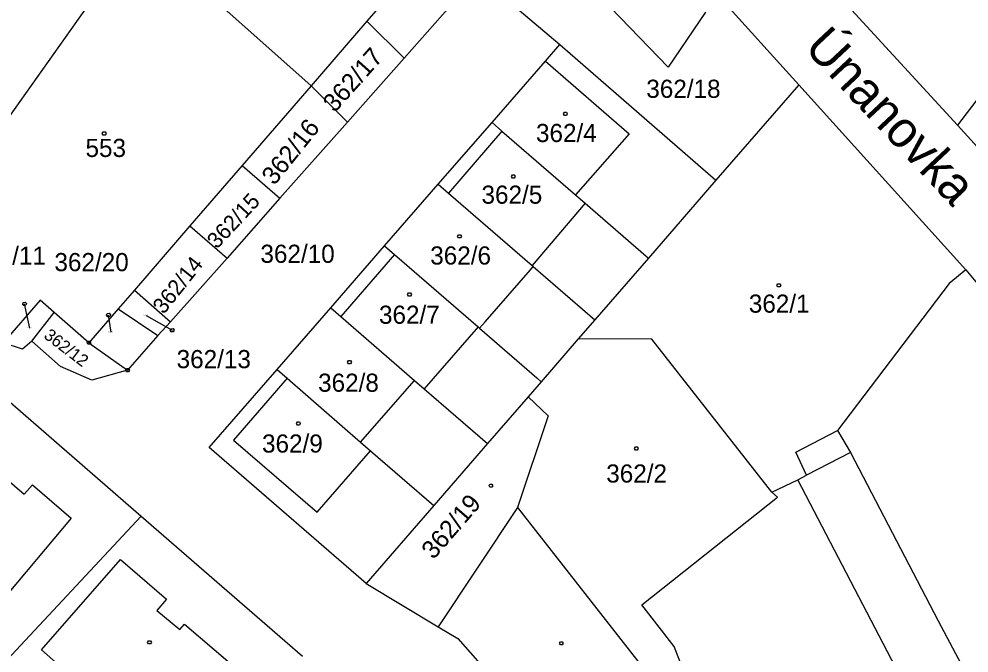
# Model space of a CAD drawing. Extents: x -634640 to -629202, y -1196156 to -1190068.
# Drawn here: x -631895.1 to -631806.2, y -1192516.9 to -1192457.5 of the extents above; entities that cross this region are included whole.
import ezdxf

# ---------------------------------------------------------------- set-up
doc = ezdxf.new("R2010")
doc.units = 0
for name, color, linetype in [('Vrstva 1', 7, 'Continuous'), ('Vrstva 2', 7, 'Continuous'), ('Vrstva 3', 7, 'Continuous'), ('Vrstva 4', 7, 'Continuous'), ('Vrstva 5', 7, 'Continuous'), ('Vrstva 7', 7, 'Continuous'), ('Vrstva 8', 7, 'Continuous')]:
    doc.layers.add(name, color=color, linetype=linetype)

msp = doc.modelspace()

# ---------------------------------------------------------------- linework, layer by layer
at = {"layer": 'Vrstva 1'}
for p, q in [((-631850.08, -1192443.2), (-631862.56, -1192457.66)), ((-631900.61, -1192473.07), (-631883.88, -1192449.4)), ((-631883.88, -1192449.4), (-631867.79, -1192463.71)), ((-631807.26, -1192467.4), (-631823.59, -1192449.64)), ((-631844.09, -1192451.86), (-631834.36, -1192461.98)), ((-631859.09, -1192461.14), (-631852.19, -1192453.33)), ((-631852.19, -1192453.33), (-631844.49, -1192459.86)), ((-631829.73, -1192455.18), (-631822.13, -1192463.62)), ((-631830.86, -1192456.83), (-631834.36, -1192461.98)), ((-631862.56, -1192457.66), (-631867.79, -1192463.71)), ((-631862.56, -1192457.66), (-631859.09, -1192461.14)), ((-631845.84, -1192461.42), (-631844.49, -1192459.86)), ((-631844.49, -1192459.86), (-631829.88, -1192472.56)), ((-631859.09, -1192461.14), (-631864.39, -1192467.13)), ((-631850.84, -1192467.16), (-631845.84, -1192461.42)), ((-631803.7, -1192462.71), (-631807.26, -1192467.4)), ((-631867.79, -1192463.71), (-631874.24, -1192471.18)), ((-631867.79, -1192463.71), (-631864.39, -1192467.13)), ((-631822.13, -1192463.62), (-631829.88, -1192472.56)), ((-631822.13, -1192463.62), (-631806.49, -1192480.97)), ((-631864.39, -1192467.13), (-631870.71, -1192474.26)), ((-631855.88, -1192472.95), (-631850.84, -1192467.16)), ((-631850.84, -1192467.16), (-631849.92, -1192467.96)), ((-631849.92, -1192467.96), (-631843.02, -1192473.94)), ((-631779.94, -1192497.79), (-631807.26, -1192467.4)), ((-631874.24, -1192471.18), (-631879.13, -1192476.84)), ((-631874.24, -1192471.18), (-631870.71, -1192474.26)), ((-631829.88, -1192472.56), (-631836.2, -1192479.86)), ((-631860.91, -1192478.73), (-631855.88, -1192472.95)), ((-631855.88, -1192472.95), (-631854.93, -1192473.77)), ((-631870.71, -1192474.26), (-631875.66, -1192479.86)), ((-631854.93, -1192473.77), (-631847.09, -1192480.57)), ((-631843.02, -1192473.94), (-631842.12, -1192474.73)), ((-631842.12, -1192474.73), (-631836.2, -1192479.86)), ((-631879.13, -1192476.84), (-631884.34, -1192482.86)), ((-631879.13, -1192476.84), (-631875.66, -1192479.86)), ((-631865.95, -1192484.52), (-631860.91, -1192478.73)), ((-631860.91, -1192478.73), (-631859.98, -1192479.54)), ((-631859.98, -1192479.54), (-631852.16, -1192486.32)), ((-631875.66, -1192479.86), (-631880.95, -1192485.83)), ((-631847.09, -1192480.57), (-631846.99, -1192480.66)), ((-631846.99, -1192480.66), (-631841.23, -1192485.65)), ((-631836.2, -1192479.86), (-631841.23, -1192485.65)), ((-631806.49, -1192480.97), (-631808.03, -1192482.24)), ((-631806.49, -1192480.97), (-631785.8, -1192505.99)), ((-631808.03, -1192482.24), (-631818.5, -1192496.02)), ((-631884.34, -1192482.86), (-631885.85, -1192484.62)), ((-631884.34, -1192482.86), (-631880.95, -1192485.83)), ((-631893.17, -1192483.8), (-631896.62, -1192487.81)), ((-631891.84, -1192484.96), (-631893.17, -1192483.8)), ((-631893.94, -1192487.65), (-631891.84, -1192484.96)), ((-631888.59, -1192487.79), (-631891.84, -1192484.96)), ((-631885.85, -1192484.62), (-631888.59, -1192487.79)), ((-631885.85, -1192484.62), (-631882.13, -1192487.11)), ((-631870.98, -1192490.31), (-631865.95, -1192484.52)), ((-631865.95, -1192484.52), (-631865.02, -1192485.33)), ((-631880.95, -1192485.83), (-631882.13, -1192487.11)), ((-631865.02, -1192485.33), (-631858.11, -1192491.32)), ((-631841.23, -1192485.65), (-631842.77, -1192487.43)), ((-631852.16, -1192486.32), (-631852.02, -1192486.44)), ((-631852.02, -1192486.44), (-631846.66, -1192491.09)), ((-631888.59, -1192487.79), (-631884.97, -1192490.36)), ((-631882.13, -1192487.11), (-631884.97, -1192490.36)), ((-631842.77, -1192487.43), (-631846.25, -1192491.45)), ((-631835.87, -1192487.47), (-631842.77, -1192487.43)), ((-631824.64, -1192501.79), (-631835.87, -1192487.47)), ((-631877.33, -1192497.6), (-631870.98, -1192490.31)), ((-631870.98, -1192490.31), (-631870.03, -1192491.11)), ((-631898.79, -1192490.93), (-631883.69, -1192504.04)), ((-631870.03, -1192491.11), (-631863.15, -1192497.1)), ((-631858.11, -1192491.32), (-631857.2, -1192492.11)), ((-631846.66, -1192491.09), (-631846.25, -1192491.45)), ((-631857.2, -1192492.11), (-631851.27, -1192497.25)), ((-631846.25, -1192491.45), (-631847.47, -1192492.85)), ((-631847.47, -1192492.85), (-631851.27, -1192497.25)), ((-631847.47, -1192492.85), (-631845.6, -1192494.65)), ((-631845.6, -1192494.65), (-631848.47, -1192503.23)), ((-631822.4, -1192498.05), (-631818.5, -1192496.02)), ((-631818.5, -1192496.02), (-631817.28, -1192498.08)), ((-631899.87, -1192497.5), (-631894.66, -1192502)), ((-631863.15, -1192497.1), (-631862.22, -1192497.91)), ((-631851.27, -1192497.25), (-631856.3, -1192503.04)), ((-631862.63, -1192510.35), (-631877.33, -1192497.6)), ((-631862.22, -1192497.91), (-631856.3, -1192503.04)), ((-631821.41, -1192500.22), (-631822.4, -1192498.05)), ((-631817.28, -1192498.08), (-631809.06, -1192513.86)), ((-631822.2, -1192500.63), (-631821.41, -1192500.22)), ((-631894.66, -1192502), (-631893.88, -1192501.1)), ((-631893.88, -1192501.1), (-631890.25, -1192504.22)), ((-631824.64, -1192501.79), (-631822.2, -1192500.63)), ((-631824.13, -1192502.28), (-631824.64, -1192501.79)), ((-631836.83, -1192512.35), (-631824.13, -1192502.28)), ((-631856.3, -1192503.04), (-631862.63, -1192510.35)), ((-631848.47, -1192503.23), (-631855.9, -1192514.41)), ((-631848.47, -1192503.23), (-631828.68, -1192528.47)), ((-631902.9, -1192524.6), (-631883.69, -1192504.04)), ((-631890.25, -1192504.22), (-631896.91, -1192512.18)), ((-631883.69, -1192504.04), (-631868.59, -1192517.16)), ((-631893.04, -1192516.58), (-631885.65, -1192508.11)), ((-631885.65, -1192508.11), (-631881.32, -1192511.82)), ((-631862.63, -1192510.35), (-631855.9, -1192514.41)), ((-631881.32, -1192511.82), (-631882.22, -1192512.88)), ((-631833.8, -1192516.26), (-631836.83, -1192512.35)), ((-631882.22, -1192512.88), (-631880.09, -1192514.66)), ((-631880.09, -1192514.66), (-631879.64, -1192514.17)), ((-631879.64, -1192514.17), (-631873.34, -1192519.53)), ((-631855.9, -1192514.41), (-631854.05, -1192515.52)), ((-631809.06, -1192513.86), (-631802.3, -1192526.65)), ((-631854.05, -1192515.52), (-631844.97, -1192525.74)), ((-631883.7, -1192524.73), (-631893.04, -1192516.58)), ((-631832.49, -1192519.55), (-631833.8, -1192516.26))]:
    msp.add_line(p, q, dxfattribs=at)
for points in [[(-631893.94, -1192487.65), (-631894.8, -1192488.41), (-631896.62, -1192487.81)], [(-631884.97, -1192490.36), (-631888.31, -1192491.31), (-631891.25, -1192490.01), (-631893.94, -1192487.65)]]:
    msp.add_lwpolyline(points, dxfattribs=at)
at = {"layer": 'Vrstva 3'}
for points in [[(-631887.08, -1192468.04), (-631886.99, -1192468.19), (-631887.08, -1192468.34), (-631887.26, -1192468.34), (-631887.35, -1192468.19), (-631887.26, -1192468.04), (-631887.08, -1192468.04)], [(-631823.91, -1192482.27), (-631823.82, -1192482.42), (-631823.91, -1192482.57), (-631824.09, -1192482.57), (-631824.18, -1192482.42), (-631824.09, -1192482.27), (-631823.91, -1192482.27)], [(-631837.25, -1192497.55), (-631837.16, -1192497.7), (-631837.25, -1192497.85), (-631837.43, -1192497.85), (-631837.52, -1192497.7), (-631837.43, -1192497.55), (-631837.25, -1192497.55)], [(-631850.86, -1192501.04), (-631850.77, -1192501.19), (-631850.86, -1192501.34), (-631851.04, -1192501.34), (-631851.13, -1192501.19), (-631851.04, -1192501.04), (-631850.86, -1192501.04)], [(-631844.27, -1192515.81), (-631844.18, -1192515.96), (-631844.27, -1192516.11), (-631844.45, -1192516.11), (-631844.54, -1192515.96), (-631844.45, -1192515.81), (-631844.27, -1192515.81)]]:
    msp.add_lwpolyline(points, dxfattribs=at)
at = {"layer": 'Vrstva 4'}
for p, q in [((-631845.84, -1192461.42), (-631838.02, -1192468.22)), ((-631849.92, -1192467.96), (-631854.93, -1192473.77)), ((-631838.02, -1192468.22), (-631843.02, -1192473.94)), ((-631842.12, -1192474.73), (-631847.09, -1192480.57)), ((-631859.98, -1192479.54), (-631865.02, -1192485.33)), ((-631847.26, -1192480.97), (-631846.99, -1192480.66)), ((-631851.48, -1192485.83), (-631847.26, -1192480.97)), ((-631852.02, -1192486.44), (-631851.48, -1192485.83)), ((-631852.16, -1192486.32), (-631857.2, -1192492.11)), ((-631870.03, -1192491.11), (-631875.05, -1192496.92)), ((-631863.15, -1192497.1), (-631858.11, -1192491.32)), ((-631875.05, -1192496.92), (-631867.22, -1192503.67)), ((-631867.22, -1192503.67), (-631862.22, -1192497.91)), ((-631817.28, -1192498.08), (-631821.41, -1192500.22)), ((-631807.1, -1192529.67), (-631822.2, -1192500.63))]:
    msp.add_line(p, q, dxfattribs=at)
at = {"layer": 'Vrstva 5'}
for points in [[(-631843.89, -1192466.19), (-631843.8, -1192466.34), (-631843.89, -1192466.49), (-631844.07, -1192466.49), (-631844.16, -1192466.34), (-631844.07, -1192466.19), (-631843.89, -1192466.19)], [(-631848.76, -1192472.06), (-631848.67, -1192472.21), (-631848.76, -1192472.36), (-631848.94, -1192472.36), (-631849.03, -1192472.21), (-631848.94, -1192472.06), (-631848.76, -1192472.06)], [(-631853.8, -1192477.68), (-631853.71, -1192477.83), (-631853.8, -1192477.98), (-631853.98, -1192477.98), (-631854.07, -1192477.83), (-631853.98, -1192477.68), (-631853.8, -1192477.68)], [(-631858.49, -1192483.13), (-631858.4, -1192483.28), (-631858.49, -1192483.43), (-631858.67, -1192483.43), (-631858.76, -1192483.28), (-631858.67, -1192483.13), (-631858.49, -1192483.13)], [(-631864.1, -1192489.46), (-631864.01, -1192489.61), (-631864.1, -1192489.76), (-631864.28, -1192489.76), (-631864.37, -1192489.61), (-631864.28, -1192489.46), (-631864.1, -1192489.46)], [(-631868.89, -1192495.22), (-631868.8, -1192495.37), (-631868.89, -1192495.52), (-631869.07, -1192495.52), (-631869.16, -1192495.37), (-631869.07, -1192495.22), (-631868.89, -1192495.22)], [(-631882.83, -1192515.72), (-631882.74, -1192515.87), (-631882.83, -1192516.02), (-631883.01, -1192516.02), (-631883.1, -1192515.87), (-631883.01, -1192515.72), (-631882.83, -1192515.72)]]:
    msp.add_lwpolyline(points, dxfattribs=at)
at = {"layer": 'Vrstva 7'}
for p, q in [((-631894.13, -1192486.42), (-631894.62, -1192484.15)), ((-631886.5, -1192486.82), (-631886.76, -1192485.2)), ((-631883.24, -1192485.25), (-631880.8, -1192486.63))]:
    msp.add_line(p, q, dxfattribs=at)
for points in [[(-631894.564, -1192483.984), (-631894.444, -1192484.112), (-631894.5, -1192484.277), (-631894.676, -1192484.316), (-631894.796, -1192484.188), (-631894.74, -1192484.023), (-631894.564, -1192483.984)], [(-631886.695, -1192485.038), (-631886.582, -1192485.172), (-631886.647, -1192485.334), (-631886.825, -1192485.362), (-631886.938, -1192485.228), (-631886.873, -1192485.066), (-631886.695, -1192485.038)], [(-631880.714, -1192486.782), (-631880.889, -1192486.787), (-631880.975, -1192486.634), (-631880.886, -1192486.478), (-631880.711, -1192486.473), (-631880.625, -1192486.626), (-631880.714, -1192486.782)]]:
    msp.add_lwpolyline(points, dxfattribs=at)
at = {"layer": 'Vrstva 8'}
for points in [[(-631888.5, -1192487.64), (-631888.41, -1192487.79), (-631888.5, -1192487.94), (-631888.68, -1192487.94), (-631888.77, -1192487.79), (-631888.68, -1192487.64), (-631888.5, -1192487.64)], [(-631884.88, -1192490.21), (-631884.79, -1192490.36), (-631884.88, -1192490.51), (-631885.06, -1192490.51), (-631885.15, -1192490.36), (-631885.06, -1192490.21), (-631884.88, -1192490.21)]]:
    msp.add_lwpolyline(points, dxfattribs=at)

# ---------------------------------------------------------------- texts
at = {"layer": 'Vrstva 2'}
for s, height, rotation, p in [('362/17', 1.7, 48.18575, (-631865.575, -1192466.297)), ('362/16', 1.7, 51.33702, (-631871.233, -1192473.125)), ('362/15', 1.48, 47.03984, (-631876.601, -1192479.072)), ('362/14', 1.48, 51.50891, (-631881.589, -1192485.202)), ('362/12', 1.14, 322.51794, (-631892.895, -1192487.285)), ('362/19', 1.7, 49.10248, (-631856.325, -1192508.181))]:
    msp.add_text(s, height=height, rotation=rotation, dxfattribs=at).set_placement(p)
for s, height, p in [('362/18', 1.7, (-631836.403, -1192464.85)), ('362/4', 1.7, (-631846.733, -1192468.99)), ('553', 1.7, (-631888.913, -1192470.39)), ('362/5', 1.7, (-631851.833, -1192474.77)), ('362/10', 1.7, (-631872.533, -1192480.31)), ('362/6', 1.7, (-631856.633, -1192480.47)), ('362/1', 1.7, (-631826.803, -1192484.98)), ('362/7', 1.7, (-631861.433, -1192486.02)), ('362/13', 0.1, (-631883.496, -1192485.25)), ('362/11', 0.1, (-631894.364, -1192486.42)), ('362/20', 0.1, (-631886.777, -1192486.82)), ('362/8', 1.7, (-631867.133, -1192492.39)), ('362/9', 1.7, (-631872.383, -1192498.09)), ('362/2', 1.7, (-631840.153, -1192500.9))]:
    msp.add_text(s, height=height, dxfattribs=at).set_placement(p)
at = {"layer": 'Vrstva 7'}
msp.add_text('Únanovka', height=3.4, rotation=313.17873, dxfattribs=at).set_placement((-631821.717, -1192460.209))
for s, p in [('362/11', (-631899.572, -1192480.49)), ('362/20', (-631891.822, -1192481.09)), ('362/13', (-631880.38, -1192490.18))]:
    msp.add_text(s, height=1.7, dxfattribs=at).set_placement(p)

doc.saveas('drawing.dxf')
